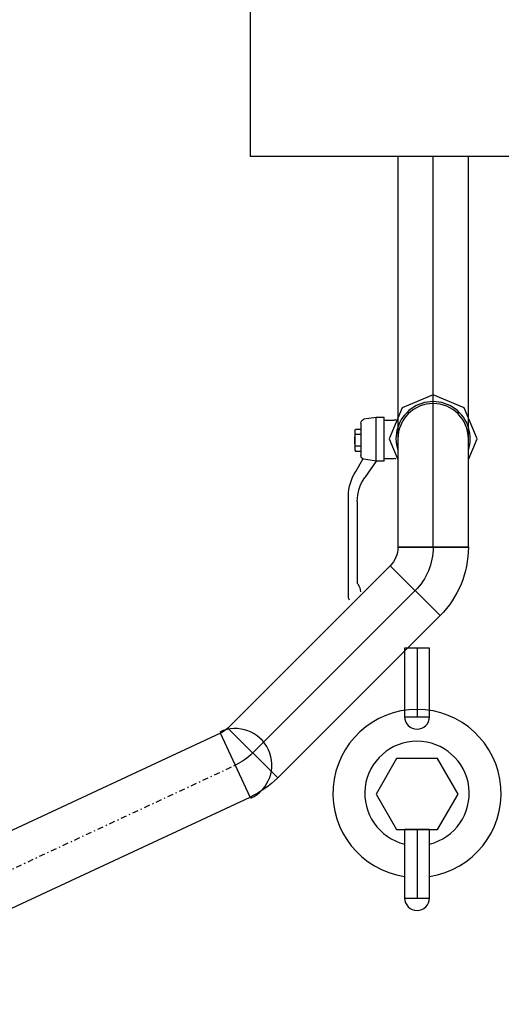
# Model space of a CAD drawing. Extents: x -7228 to 74941, y -112898 to 85621.
# Tile 615 of 635: x 53295 to 53337, y 83898 to 83983. Entities that reach past the tile are written whole.
import ezdxf
from ezdxf.enums import TextEntityAlignment as Align

# ---------------------------------------------------------------- set-up
doc = ezdxf.new("R2010")
doc.units = 0
doc.linetypes.add('DASHDOT', pattern=[1, 0.5, -0.25, 0, -0.25])
doc.layers.add('Ins-co', color=2, linetype='CONTINUOUS')
doc.layers.add('Ins-wod', color=4, linetype='CONTINUOUS')
doc.styles.add('CP_ATTR', font='ROMANS.SHX')

# ---------------------------------------------------------------- blocks, each defined once
blk = doc.blocks.new('_jgsjhjfhhfdf')
at = {"layer": 'Ins-wod'}
for p, q in [((-63.712, -286.125), (-69.742, -286.125)), ((-69.742, -286.125), (-69.742, -319.595)), ((-66.727, -319.595), (-66.727, -286.125)), ((-63.712, -319.595), (-63.712, -286.125)), ((-66.727, -306.549), (-69.382, -307.649)), ((-64.071, -307.649), (-66.727, -306.549)), ((-69.382, -307.649), (-70.482, -310.304)), ((-62.971, -310.304), (-64.071, -307.649)), ((-71.61, -308.478), (-72.644, -308.633)), ((-71.61, -312.22), (-71.61, -308.478)), ((-70.921, -308.478), (-71.61, -308.478)), ((-70.921, -308.716), (-70.921, -308.478)), ((-70.921, -312.22), (-70.921, -308.478)), ((-72.9, -308.973), (-72.9, -311.725)), ((-70.921, -308.716), (-70.065, -308.716)), ((-73.437, -309.593), (-73.357, -309.488)), ((-73.437, -309.593), (-73.437, -311.276)), ((-73.437, -309.803), (-73.357, -309.936)), ((-73.357, -309.488), (-72.9, -309.488)), ((-72.9, -309.936), (-73.357, -309.936)), ((-73.437, -311.066), (-73.357, -310.932)), ((-72.9, -310.932), (-73.357, -310.932)), ((-70.482, -310.304), (-69.742, -312.092)), ((-63.712, -312.092), (-62.971, -310.304)), ((-73.437, -311.276), (-73.357, -311.381)), ((-73.357, -311.381), (-72.9, -311.381)), ((-73.348, -313.113), (-72.753, -312.048)), ((-71.61, -312.22), (-72.644, -312.065)), ((-71.61, -312.22), (-72.576, -313.629)), ((-70.921, -312.22), (-71.61, -312.22)), ((-70.921, -311.981), (-70.065, -311.981)), ((-73.967, -323.842), (-73.967, -315.219)), ((-73.22, -315.668), (-73.22, -322.635)), ((-69.742, -319.595), (-63.712, -319.595)), ((-63.712, -319.595), (-69.742, -319.595)), ((-69.742, -319.595), (-69.742, -319.595)), ((-66.727, -319.595), (-66.727, -319.595)), ((-63.712, -319.595), (-63.712, -319.595)), ((-70.396, -321.175), (-84.294, -335.073)), ((-66.132, -325.439), (-70.396, -321.175)), ((-70.396, -321.175), (-70.396, -321.175)), ((-66.132, -325.439), (-70.396, -321.175)), ((-68.264, -323.307), (-82.162, -337.205)), ((-68.264, -323.307), (-68.264, -323.307)), ((-80.03, -339.337), (-66.132, -325.439)), ((-66.132, -325.439), (-66.132, -325.439)), ((-69.171, -328.248), (-69.171, -334.109)), ((-67.041, -328.248), (-69.171, -328.248)), ((-68.106, -328.248), (-68.106, -334.109)), ((-67.041, -334.109), (-67.041, -328.248)), ((-69.171, -334.109), (-67.041, -334.109)), ((-84.93, -335.519), (-261.184, -417.707)), ((-82.382, -340.984), (-84.93, -335.519)), ((-82.382, -340.984), (-84.93, -335.519)), ((-84.93, -335.519), (-84.93, -335.519)), ((-84.294, -335.073), (-80.03, -339.337)), ((-80.03, -339.337), (-84.294, -335.073)), ((-84.294, -335.073), (-84.294, -335.073)), ((-82.162, -337.205), (-82.162, -337.205)), ((-69.859, -337.693), (-71.613, -340.731)), ((-66.352, -337.693), (-69.859, -337.693)), ((-64.598, -340.731), (-66.352, -337.693)), ((-83.656, -338.251), (-83.656, -338.251)), ((-80.03, -339.337), (-80.03, -339.337)), ((-258.636, -423.172), (-82.382, -340.984)), ((-82.382, -340.984), (-82.382, -340.984)), ((-71.613, -340.731), (-69.859, -343.769)), ((-66.352, -343.769), (-64.598, -340.731)), ((-69.859, -343.769), (-66.352, -343.769)), ((-69.171, -343.769), (-69.171, -349.63)), ((-67.041, -343.769), (-69.171, -343.769)), ((-68.106, -343.769), (-68.106, -349.63)), ((-67.041, -349.63), (-67.041, -343.769)), ((-69.171, -349.63), (-67.041, -349.63))]:
    blk.add_line(p, q, dxfattribs=at)
at = {"layer": 'Ins-wod', "linetype": 'DASHDOT'}
blk.add_line((-259.91, -420.439), (-83.656, -338.251), dxfattribs=at)
at = {"layer": 'Ins-wod'}
blk.add_lwpolyline([(-82.36, -264.026), (-18.115, -264.026), (-18.115, -286.125), (-82.36, -286.125)], close=True, dxfattribs=at)
for centre, radius, start, end in [((-66.727, -310.304), 3.178, 341.55215, 198.44785), ((-66.727, -310.304), 3.015, 0, 180), ((-68.106, -340.673), 7.194, 278.51287, 261.48713), ((-68.106, -334.109), 1.065, 180, 0), ((-83.656, -338.251), 3.129, 294.99985, 114.99985), ((-68.106, -340.673), 4.468, 283.78842, 256.21158), ((-68.106, -349.63), 1.065, 180, 0)]:
    blk.add_arc(centre, radius, start, end, dxfattribs=at)
at = {"layer": 'Ins-wod', "extrusion": (0, 0, -1)}
for centre, major_axis, ratio, start_param, end_param in [((-72.607, -308.973), (0, 0.343), 0.855244, 4.712389, 6.15566), ((-70.065, -308.545), (0.303, 0), 0.565161, 1.054172, 1.570796), ((-72.254, -310.436), (0, 1.383), 0.855244, -1.569271, -1.200847), ((-72.254, -310.432), (0, 1.383), 0.855244, 4.34244, 4.710863), ((-72.607, -311.725), (0, 0.343), 0.855244, 3.269117, 4.712389), ((-70.065, -312.152), (-0.303, 0), 0.565161, 1.570796, 2.087421), ((-71.037, -315.219), (0, 3.427), 0.855244, -1.570796, -0.908889), ((-70.289, -315.668), (0, 3.26), 0.898887, 4.712389, 5.387854), ((-70.289, -315.668), (0, 3.26), 0.898887, 4.712389, 5.387854), ((-71.977, -319.595), (-1.58, 1.58), 1, 2.356194, 3.141593), ((-71.977, -319.595), (3.712, 3.712), 1, 0.785398, 1.570796), ((-71.977, -319.595), (5.844, 5.844), 1, 0.785398, 1.570796), ((-72.927, -322.635), (0.293, 0), 0.809032, 2.571251, 3.141593), ((-74.407, -323.403), (-1.465, 0), 0.809032, 2.571251, 3.141593), ((-73.235, -323.842), (0.733, 0), 0.809032, 2.631809, 3.141593), ((-85.875, -333.493), (-1.58, 1.58), 1, 3.141593, 3.490661), ((-85.875, -333.493), (3.712, 3.712), 1, 1.570796, 1.919865), ((-85.875, -333.493), (5.844, 5.844), 1, 1.570796, 1.919865)]:
    blk.add_ellipse(centre, major_axis=major_axis, ratio=ratio, start_param=start_param, end_param=end_param, dxfattribs=at)
at = {"layer": 'Ins-wod', "style": 'CP_ATTR', "flags": 9}
for tag, p, height, rotation, width in [('PRODUCT-TYPE', (-15.448, -4.462), 0.000337, 180, 48.619691), ('PRODUCER', (-15.448, -4.462), 0.000337, 180, 48.619691), ('ARTICLE', (-15.448, -4.462), 0.000337, 180, 48.619691), ('OTHER', (-15.448, -4.462), 0.000337, 180, 48.619691), ('FLOW', (-15.448, -4.462), 0.000337, 180, 48.619691), ('NAME', (-15.448, -4.462), 0.000337, 180, 48.619691), ('OTHER', (-6.195, -13.707), 0.000337, 270, 1.595002), ('FLOW', (-6.195, -13.707), 0.000337, 270, 1.595002), ('ARTICLE', (-6.195, -13.707), 0.000337, 270, 1.595002), ('PRODUCT-TYPE', (-6.195, -13.707), 0.000337, 270, 1.595002), ('PRODUCER', (-6.195, -13.707), 0.000337, 270, 1.595002), ('NAME', (-6.195, -13.707), 0.000337, 270, 1.595002), ('PRODUCT-TYPE', (-6.195, -110.174), 0.000337, 90, 24.508066), ('PRODUCER', (-6.195, -110.174), 0.000337, 90, 24.508066), ('ARTICLE', (-6.195, -110.174), 0.000337, 90, 24.508066), ('OTHER', (-6.195, -110.174), 0.000337, 90, 24.508066), ('FLOW', (-6.195, -110.174), 0.000337, 90, 24.508066), ('NAME', (-6.195, -110.174), 0.000337, 90, 24.508066), ('OTHER', (-30.827, -162.987), 0.000761, 270, 7.892014), ('FLOW', (-30.827, -162.987), 0.000761, 270, 7.892014), ('ARTICLE', (-30.827, -162.987), 0.000761, 270, 7.892014), ('PRODUCT-TYPE', (-30.827, -162.987), 0.000761, 270, 7.892014), ('PRODUCER', (-30.827, -162.987), 0.000761, 270, 7.892014), ('NAME', (-30.827, -162.987), 0.000761, 270, 7.892014), ('PRODUCT-TYPE', (-68.461, -170.623), 0.000761, 90, 0.969593), ('PRODUCER', (-68.461, -170.623), 0.000761, 90, 0.969593), ('ARTICLE', (-68.461, -170.623), 0.000761, 90, 0.969593), ('OTHER', (-68.461, -170.623), 0.000761, 90, 0.969593), ('FLOW', (-68.461, -170.623), 0.000761, 90, 0.969593), ('NAME', (-68.461, -170.623), 0.000761, 90, 0.969593), ('PRODUCT-TYPE', (-68.461, -210.38), 0.000761, 90, 0.969593), ('PRODUCER', (-68.461, -210.38), 0.000761, 90, 0.969593), ('OTHER', (-68.461, -210.38), 0.000761, 90, 0.969593), ('ARTICLE', (-68.461, -210.38), 0.000761, 90, 0.969593), ('FLOW', (-68.461, -210.38), 0.000761, 90, 0.969593), ('NAME', (-68.461, -210.38), 0.000761, 90, 0.969593), ('PRODUCT-TYPE', (-34.846, -236.789), 0.000761, 90, 0.623389), ('PRODUCER', (-34.846, -236.789), 0.000761, 90, 0.623389), ('ARTICLE', (-34.846, -236.789), 0.000761, 90, 0.623389), ('OTHER', (-34.846, -236.789), 0.000761, 90, 0.623389), ('FLOW', (-34.846, -236.789), 0.000761, 90, 0.623389), ('NAME', (-34.846, -236.789), 0.000761, 90, 0.623389), ('OTHER', (-68.461, -241.026), 0.0001, 90, 1), ('FLOW', (-68.461, -241.026), 0.0001, 90, 1), ('ARTICLE', (-68.461, -241.026), 0.0001, 90, 1), ('PRODUCT-TYPE', (-68.461, -241.026), 0.0001, 90, 1), ('PRODUCER', (-68.461, -241.026), 0.0001, 90, 1), ('NAME', (-68.461, -241.026), 0.0001, 90, 1), ('PRODUCT-TYPE', (-68.461, -251.026), 0.000761, 90, 1.31406), ('PRODUCER', (-68.461, -251.026), 0.000761, 90, 1.31406), ('OTHER', (-68.461, -251.026), 0.000761, 90, 1.31406), ('ARTICLE', (-68.461, -251.026), 0.000761, 90, 1.31406), ('FLOW', (-68.461, -251.026), 0.000761, 90, 1.31406), ('NAME', (-68.461, -251.026), 0.000761, 90, 1.31406), ('OTHER', (-68.461, -251.026), 0.000761, 270, 1.708279), ('FLOW', (-68.461, -251.026), 0.000761, 270, 1.708279), ('ARTICLE', (-68.461, -251.026), 0.000761, 270, 1.708279), ('PRODUCT-TYPE', (-68.461, -251.026), 0.000761, 270, 1.708279), ('PRODUCER', (-68.461, -251.026), 0.000761, 270, 1.708279), ('NAME', (-68.461, -251.026), 0.000761, 270, 1.708279), ('PRODUCT-TYPE', (-280.439, -283.668), 0.000603, 180, 18.176861), ('PRODUCER', (-280.439, -283.668), 0.000603, 180, 18.176861), ('ARTICLE', (-280.439, -283.668), 0.000603, 180, 18.176861), ('OTHER', (-280.439, -283.668), 0.000603, 180, 18.176861), ('FLOW', (-280.439, -283.668), 0.000603, 180, 18.176861), ('NAME', (-280.439, -283.668), 0.000603, 180, 18.176861), ('PRODUCT-TYPE', (-66.727, -319.595), 0.000603, 90, 5.550504), ('PRODUCER', (-66.727, -319.595), 0.000603, 90, 5.550504), ('ARTICLE', (-66.727, -319.595), 0.000603, 90, 5.550504), ('OTHER', (-66.727, -319.595), 0.000603, 90, 5.550504), ('FLOW', (-66.727, -319.595), 0.000603, 90, 5.550504), ('NAME', (-66.727, -319.595), 0.000603, 90, 5.550504), ('PRODUCT-TYPE', (-10.994, -321.625), 0.0001, 90, 1), ('OTHER', (-10.994, -321.625), 0.0001, 90, 1), ('FLOW', (-10.994, -321.625), 0.0001, 90, 1), ('ARTICLE', (-10.994, -321.625), 0.0001, 90, 1), ('PRODUCER', (-10.994, -321.625), 0.0001, 90, 1), ('NAME', (-10.994, -321.625), 0.0001, 90, 1), ('PRODUCT-TYPE', (-68.264, -323.307), 0.000603, 225, 3.259505), ('PRODUCER', (-68.264, -323.307), 0.000603, 225, 3.259505), ('ARTICLE', (-68.264, -323.307), 0.000603, 225, 3.259505), ('OTHER', (-68.264, -323.307), 0.000603, 225, 3.259505), ('FLOW', (-68.264, -323.307), 0.000603, 225, 3.259505), ('NAME', (-68.264, -323.307), 0.000603, 225, 3.259505), ('PRODUCT-TYPE', (-10.994, -324.584), 0.000603, 90, 0.490663), ('PRODUCER', (-10.994, -324.584), 0.000603, 90, 0.490663), ('OTHER', (-10.994, -324.584), 0.000603, 90, 0.490663), ('FLOW', (-10.994, -324.584), 0.000603, 90, 0.490663), ('ARTICLE', (-10.994, -324.584), 0.000603, 90, 0.490663), ('NAME', (-10.994, -324.584), 0.000603, 90, 0.490663), ('OTHER', (-68.106, -328.248), 0.000213, 270, 2.751934), ('FLOW', (-68.106, -328.248), 0.000213, 270, 2.751934), ('ARTICLE', (-68.106, -328.248), 0.000213, 270, 2.751934), ('PRODUCT-TYPE', (-68.106, -328.248), 0.000213, 270, 2.751934), ('PRODUCER', (-68.106, -328.248), 0.000213, 270, 2.751934), ('NAME', (-68.106, -328.248), 0.000213, 270, 2.751934), ('OTHER', (-10.994, -334.584), 0.000603, 270, 2.727353), ('FLOW', (-10.994, -334.584), 0.000603, 270, 2.727353), ('ARTICLE', (-10.994, -334.584), 0.000603, 270, 2.727353), ('PRODUCT-TYPE', (-10.994, -334.584), 0.000603, 270, 2.727353), ('PRODUCER', (-10.994, -334.584), 0.000603, 270, 2.727353), ('NAME', (-10.994, -334.584), 0.000603, 270, 2.727353), ('OTHER', (-68.106, -343.769), 0.000213, 270, 2.751934), ('FLOW', (-68.106, -343.769), 0.000213, 270, 2.751934), ('ARTICLE', (-68.106, -343.769), 0.000213, 270, 2.751934), ('PRODUCT-TYPE', (-68.106, -343.769), 0.000213, 270, 2.751934), ('PRODUCER', (-68.106, -343.769), 0.000213, 270, 2.751934), ('NAME', (-68.106, -343.769), 0.000213, 270, 2.751934), ('OTHER', (-10.994, -406.792), 0.0001, 270, 1), ('FLOW', (-10.994, -406.792), 0.0001, 270, 1), ('ARTICLE', (-10.994, -406.792), 0.0001, 270, 1), ('PRODUCT-TYPE', (-10.994, -406.792), 0.0001, 270, 1), ('PRODUCER', (-10.994, -406.792), 0.0001, 270, 1), ('NAME', (-10.994, -406.792), 0.0001, 270, 1), ('PRODUCT-TYPE', (-10.994, -428.147), 0.000603, 90, 17.159626), ('PRODUCT-TYPE', (-10.994, -428.147), 0.000603, 90, 15.082723), ('PRODUCER', (-10.994, -428.147), 0.000603, 90, 17.159626), ('PRODUCER', (-10.994, -428.147), 0.000603, 90, 15.082723), ('ARTICLE', (-10.994, -428.147), 0.000603, 90, 17.159626), ('ARTICLE', (-10.994, -428.147), 0.000603, 90, 15.082723), ('OTHER', (-10.994, -428.147), 0.000603, 90, 17.159626), ('OTHER', (-10.994, -428.147), 0.000603, 90, 15.082723), ('FLOW', (-10.994, -428.147), 0.000603, 90, 17.159626), ('NAME', (-10.994, -428.147), 0.000603, 90, 17.159626), ('NAME', (-10.994, -428.147), 0.000603, 90, 15.082723), ('FLOW', (-10.994, -428.147), 0.000603, 90, 15.082723), ('PRODUCT-TYPE', (-216.102, -610.33), 0.000603, 90, 18.979779), ('PRODUCER', (-216.102, -610.33), 0.000603, 90, 18.979779), ('ARTICLE', (-216.102, -610.33), 0.000603, 90, 18.979779), ('OTHER', (-216.102, -610.33), 0.000603, 90, 18.979779), ('NAME', (-216.102, -610.33), 0.000603, 90, 18.979779), ('FLOW', (-216.102, -610.33), 0.000603, 90, 18.979779), ('PRODUCT-TYPE', (-225.347, -619.575), 0.000603, 180, 25.057534), ('PRODUCER', (-225.347, -619.575), 0.000603, 180, 25.057534), ('ARTICLE', (-225.347, -619.575), 0.000603, 180, 25.057534), ('OTHER', (-225.347, -619.575), 0.000603, 180, 25.057534), ('FLOW', (-225.347, -619.575), 0.000603, 180, 25.057534), ('NAME', (-225.347, -619.575), 0.000603, 180, 25.057534)]:
    blk.add_attdef(tag, p, '', height=height, rotation=rotation, dxfattribs=dict(at, width=width))
at = {"layer": 'Ins-wod', "style": 'CP_ATTR', "text_generation_flag": 4, "width": 1, "flags": 9}
for tag in ['OTHER', 'FLOW', 'ARTICLE', 'PRODUCT-TYPE', 'PRODUCER', 'NAME']:
    blk.add_attdef(tag, (-15.44, -4.462), '', height=0.0001, dxfattribs=at)
at = {"layer": 'Ins-wod', "style": 'CP_ATTR', "text_generation_flag": 4, "flags": 9}
for tag, p, height, rotation, width in [('OTHER', (-188.541, -13.707), 0.0001, 90, 1), ('ARTICLE', (-188.541, -13.707), 0.0001, 90, 1), ('PRODUCT-TYPE', (-188.541, -13.707), 0.0001, 90, 1), ('PRODUCER', (-188.541, -13.707), 0.0001, 90, 1), ('FLOW', (-188.541, -13.707), 0.0001, 90, 1), ('NAME', (-188.541, -13.707), 0.0001, 90, 1), ('OTHER', (-68.461, -146.866), 0.000761, 270, 0.969593), ('FLOW', (-68.461, -146.866), 0.000761, 270, 0.969593), ('ARTICLE', (-68.461, -146.866), 0.000761, 270, 0.969593), ('PRODUCT-TYPE', (-68.461, -146.866), 0.000761, 270, 0.969593), ('PRODUCER', (-68.461, -146.866), 0.000761, 270, 0.969593), ('NAME', (-68.461, -146.866), 0.000761, 270, 0.969593), ('ARTICLE', (-68.461, -146.866), 0.0001, 90, 1), ('PRODUCT-TYPE', (-68.461, -146.866), 0.0001, 90, 1), ('PRODUCER', (-68.461, -146.866), 0.0001, 90, 1), ('OTHER', (-68.461, -146.866), 0.0001, 90, 1), ('FLOW', (-68.461, -146.866), 0.0001, 90, 1), ('NAME', (-68.461, -146.866), 0.0001, 90, 1), ('OTHER', (-30.827, -162.987), 0.0001, 90, 1), ('FLOW', (-30.827, -162.987), 0.0001, 90, 1), ('ARTICLE', (-30.827, -162.987), 0.0001, 90, 1), ('PRODUCT-TYPE', (-30.827, -162.987), 0.0001, 90, 1), ('PRODUCER', (-30.827, -162.987), 0.0001, 90, 1), ('NAME', (-30.827, -162.987), 0.0001, 90, 1), ('OTHER', (-68.461, -186.623), 0.000761, 270, 0.969593), ('FLOW', (-68.461, -186.623), 0.000761, 270, 0.969593), ('ARTICLE', (-68.461, -186.623), 0.000761, 270, 0.969593), ('PRODUCT-TYPE', (-68.461, -186.623), 0.000761, 270, 0.969593), ('PRODUCER', (-68.461, -186.623), 0.000761, 270, 0.969593), ('NAME', (-68.461, -186.623), 0.000761, 270, 0.969593), ('OTHER', (-68.461, -210.38), 0.0001, 270, 1), ('FLOW', (-68.461, -210.38), 0.0001, 270, 1), ('ARTICLE', (-68.461, -210.38), 0.0001, 270, 1), ('PRODUCT-TYPE', (-68.461, -210.38), 0.0001, 270, 1), ('PRODUCER', (-68.461, -210.38), 0.0001, 270, 1), ('NAME', (-68.461, -210.38), 0.0001, 270, 1), ('OTHER', (-34.846, -232.045), 0.0001, 90, 1), ('ARTICLE', (-34.846, -232.045), 0.0001, 90, 1), ('PRODUCT-TYPE', (-34.846, -232.045), 0.0001, 90, 1), ('PRODUCER', (-34.846, -232.045), 0.0001, 90, 1), ('FLOW', (-34.846, -232.045), 0.0001, 90, 1), ('NAME', (-34.846, -232.045), 0.0001, 90, 1), ('OTHER', (-390.045, -283.668), 0.0001, 180, 1), ('ARTICLE', (-390.045, -283.668), 0.0001, 180, 1), ('PRODUCT-TYPE', (-390.045, -283.668), 0.0001, 180, 1), ('PRODUCER', (-390.045, -283.668), 0.0001, 180, 1), ('FLOW', (-390.045, -283.668), 0.0001, 180, 1), ('NAME', (-390.045, -283.668), 0.0001, 180, 1), ('OTHER', (-66.727, -319.595), 0.0001, 270, 1), ('FLOW', (-66.727, -319.595), 0.0001, 270, 1), ('ARTICLE', (-66.727, -319.595), 0.0001, 270, 1), ('PRODUCT-TYPE', (-66.727, -319.595), 0.0001, 270, 1), ('PRODUCER', (-66.727, -319.595), 0.0001, 270, 1), ('NAME', (-66.727, -319.595), 0.0001, 270, 1), ('OTHER', (-82.162, -337.205), 0.0001, 225, 1), ('FLOW', (-82.162, -337.205), 0.0001, 225, 1), ('ARTICLE', (-82.162, -337.205), 0.0001, 225, 1), ('PRODUCT-TYPE', (-82.162, -337.205), 0.0001, 225, 1), ('PRODUCER', (-82.162, -337.205), 0.0001, 225, 1), ('NAME', (-82.162, -337.205), 0.0001, 225, 1), ('PRODUCT-TYPE', (-10.994, -373.792), 0.0001, 90, 1), ('OTHER', (-10.994, -373.792), 0.0001, 90, 1), ('FLOW', (-10.994, -373.792), 0.0001, 90, 1), ('ARTICLE', (-10.994, -373.792), 0.0001, 90, 1), ('PRODUCER', (-10.994, -373.792), 0.0001, 90, 1), ('NAME', (-10.994, -373.792), 0.0001, 90, 1), ('NAME', (-272.911, -422.539), 0.0001, 310, 1), ('PRODUCER', (-272.911, -422.539), 0.0001, 310, 1), ('PRODUCT-TYPE', (-272.911, -422.539), 0.0001, 310, 1), ('ARTICLE', (-272.911, -422.539), 0.0001, 310, 1), ('FLOW', (-272.911, -422.539), 0.0001, 310, 1), ('OTHER', (-272.911, -422.539), 0.0001, 310, 1), ('PRODUCT-TYPE', (-376.444, -619.575), 0.0001, 180, 1), ('OTHER', (-376.444, -619.575), 0.0001, 180, 1), ('FLOW', (-376.444, -619.575), 0.0001, 180, 1), ('ARTICLE', (-376.444, -619.575), 0.0001, 180, 1), ('PRODUCER', (-376.444, -619.575), 0.0001, 180, 1), ('NAME', (-376.444, -619.575), 0.0001, 180, 1)]:
    blk.add_attdef(tag, p, '', height=height, rotation=rotation, dxfattribs=dict(at, width=width))
at = {"layer": 'Ins-wod', "style": 'CP_ATTR', "width": 1, "flags": 9}
for tag in ['OTHER', 'WEIGHT', 'VOLTAGE', 'POWER', 'FLOW', 'TEMPERATURE', 'PN', 'DN', 'CHARACTER', 'ORDER-NO', 'PRODUCT-TYPE', 'ARTICLE', 'PRODUCER', 'NUMBER', 'GROUP', 'NAME']:
    blk.add_attdef(tag, text='', height=0.00005, rotation=270, dxfattribs=at).set_placement((-6.198, -18.991), align=Align.MIDDLE_LEFT)
at = {"layer": 'Ins-wod', "style": 'CP_ATTR', "flags": 9}
for tag, p, height, width in [('ARTICLE', (-55.046, -133.451), 0.000761, 4.892514), ('OTHER', (-55.046, -133.451), 0.000761, 4.892514), ('NAME', (-55.046, -133.451), 0.000761, 4.892514), ('PRODUCER', (-55.046, -133.451), 0.000761, 4.892514), ('PRODUCT-TYPE', (-55.046, -133.451), 0.000761, 4.892514), ('FLOW', (-55.046, -133.451), 0.000761, 4.892514), ('OTHER', (-25.577, -157.737), 0.000761, 0.854973), ('FLOW', (-25.577, -157.737), 0.000761, 0.854973), ('ARTICLE', (-25.577, -157.737), 0.000761, 0.854973), ('PRODUCT-TYPE', (-25.577, -157.737), 0.000761, 0.854973), ('PRODUCER', (-25.577, -157.737), 0.000761, 0.854973), ('NAME', (-25.577, -157.737), 0.000761, 0.854973), ('OTHER', (-225.347, -619.575), 0.0001, 1), ('FLOW', (-225.347, -619.575), 0.0001, 1), ('ARTICLE', (-225.347, -619.575), 0.0001, 1), ('PRODUCT-TYPE', (-225.347, -619.575), 0.0001, 1), ('PRODUCER', (-225.347, -619.575), 0.0001, 1), ('NAME', (-225.347, -619.575), 0.0001, 1)]:
    blk.add_attdef(tag, p, '', height=height, dxfattribs=dict(at, width=width))
at = {"layer": 'Ins-wod', "style": 'CP_ATTR', "text_generation_flag": 4, "width": 1, "flags": 9}
for tag, rotation, p in [('FLOW', 270, (-68.455, -154.153)), ('TEMPERATURE', 270, (-68.454, -154.153)), ('CHARACTER', 270, (-68.455, -154.153)), ('NUMBER', 270, (-68.454, -154.153)), ('NAME', 270, (-68.455, -154.153)), ('OTHER', 270, (-68.455, -154.154)), ('WEIGHT', 270, (-68.455, -154.154)), ('VOLTAGE', 270, (-68.454, -154.154)), ('PN', 270, (-68.455, -154.154)), ('ARTICLE', 270, (-68.455, -154.154)), ('PRODUCER', 270, (-68.455, -154.154)), ('GROUP', 270, (-68.454, -154.154)), ('ORDER-NO', 270, (-68.454, -154.153)), ('PRODUCT-TYPE', 270, (-68.454, -154.153)), ('POWER', 270, (-68.454, -154.154)), ('DN', 270, (-68.454, -154.154)), ('OTHER', 270, (-68.455, -193.911)), ('WEIGHT', 270, (-68.455, -193.911)), ('VOLTAGE', 270, (-68.454, -193.911)), ('FLOW', 270, (-68.455, -193.911)), ('TEMPERATURE', 270, (-68.454, -193.911)), ('PN', 270, (-68.455, -193.911)), ('CHARACTER', 270, (-68.455, -193.911)), ('ARTICLE', 270, (-68.455, -193.911)), ('PRODUCER', 270, (-68.455, -193.911)), ('NUMBER', 270, (-68.454, -193.911)), ('GROUP', 270, (-68.454, -193.911)), ('NAME', 270, (-68.455, -193.911)), ('POWER', 270, (-68.454, -193.911)), ('DN', 270, (-68.454, -193.911)), ('ORDER-NO', 270, (-68.454, -193.911)), ('PRODUCT-TYPE', 270, (-68.454, -193.911)), ('OTHER', 180, (-292.519, -283.673)), ('WEIGHT', 180, (-292.52, -283.673)), ('VOLTAGE', 180, (-292.52, -283.673)), ('POWER', 180, (-292.52, -283.673)), ('TEMPERATURE', 180, (-292.519, -283.673)), ('DN', 180, (-292.52, -283.673)), ('CHARACTER', 180, (-292.519, -283.673)), ('ORDER-NO', 180, (-292.519, -283.673)), ('PRODUCT-TYPE', 180, (-292.519, -283.673)), ('ARTICLE', 180, (-292.52, -283.673)), ('PRODUCER', 180, (-292.519, -283.673)), ('GROUP', 180, (-292.52, -283.673)), ('FLOW', 180, (-292.519, -283.673)), ('PN', 180, (-292.519, -283.673)), ('NUMBER', 180, (-292.519, -283.673)), ('NAME', 180, (-292.519, -283.673)), ('OTHER', 270, (-10.988, -324.493)), ('WEIGHT', 270, (-10.988, -324.493)), ('VOLTAGE', 270, (-10.988, -324.493)), ('POWER', 270, (-10.988, -324.493)), ('FLOW', 270, (-10.988, -324.493)), ('TEMPERATURE', 270, (-10.988, -324.493)), ('PN', 270, (-10.988, -324.493)), ('CHARACTER', 270, (-10.988, -324.493)), ('ORDER-NO', 270, (-10.988, -324.493)), ('PRODUCT-TYPE', 270, (-10.988, -324.493)), ('ARTICLE', 270, (-10.988, -324.493)), ('PRODUCER', 270, (-10.988, -324.493)), ('NUMBER', 270, (-10.988, -324.493)), ('GROUP', 270, (-10.988, -324.493)), ('NAME', 270, (-10.988, -324.493)), ('DN', 270, (-10.988, -324.494)), ('OTHER', 270, (-10.99, -373.701)), ('WEIGHT', 270, (-10.99, -373.701)), ('VOLTAGE', 270, (-10.99, -373.701)), ('FLOW', 270, (-10.99, -373.701)), ('TEMPERATURE', 270, (-10.99, -373.701)), ('PN', 270, (-10.99, -373.701)), ('CHARACTER', 270, (-10.99, -373.701)), ('ORDER-NO', 270, (-10.99, -373.701)), ('PRODUCT-TYPE', 270, (-10.99, -373.701)), ('ARTICLE', 270, (-10.99, -373.701)), ('PRODUCER', 270, (-10.99, -373.701)), ('NUMBER', 270, (-10.99, -373.701)), ('NAME', 270, (-10.99, -373.701)), ('POWER', 270, (-10.99, -373.702)), ('DN', 270, (-10.99, -373.702)), ('GROUP', 270, (-10.99, -373.702))]:
    blk.add_attdef(tag, text='', height=0.00005, rotation=rotation, dxfattribs=at).set_placement(p, align=Align.MIDDLE_LEFT)
at = {"layer": 'Ins-wod', "style": 'CP_ATTR', "flags": 9}
for tag, rotation, p in [('OTHER', 90, (-68.455, -163.336)), ('WEIGHT', 90, (-68.455, -163.335)), ('VOLTAGE', 90, (-68.454, -163.335)), ('TEMPERATURE', 90, (-68.454, -163.336)), ('CHARACTER', 90, (-68.455, -163.336)), ('ARTICLE', 90, (-68.455, -163.335)), ('PRODUCER', 90, (-68.455, -163.336)), ('GROUP', 90, (-68.454, -163.335)), ('FLOW', 90, (-68.455, -163.336)), ('PN', 90, (-68.455, -163.336)), ('NUMBER', 90, (-68.454, -163.336)), ('NAME', 90, (-68.455, -163.336)), ('POWER', 90, (-68.454, -163.335)), ('DN', 90, (-68.454, -163.335)), ('ORDER-NO', 90, (-68.454, -163.336)), ('PRODUCT-TYPE', 90, (-68.454, -163.336)), ('WEIGHT', 90, (-68.455, -203.093)), ('VOLTAGE', 90, (-68.454, -203.093)), ('ARTICLE', 90, (-68.455, -203.093)), ('PRODUCER', 90, (-68.455, -203.093)), ('GROUP', 90, (-68.454, -203.093)), ('OTHER', 90, (-68.455, -203.093)), ('FLOW', 90, (-68.455, -203.093)), ('TEMPERATURE', 90, (-68.454, -203.093)), ('PN', 90, (-68.455, -203.093)), ('CHARACTER', 90, (-68.455, -203.093)), ('NUMBER', 90, (-68.454, -203.093)), ('NAME', 90, (-68.455, -203.093)), ('POWER', 90, (-68.454, -203.093)), ('DN', 90, (-68.454, -203.092)), ('ORDER-NO', 90, (-68.454, -203.093)), ('PRODUCT-TYPE', 90, (-68.454, -203.093)), ('OTHER', 90, (-10.989, -358.821)), ('WEIGHT', 90, (-10.989, -358.821)), ('VOLTAGE', 90, (-10.989, -358.821)), ('POWER', 90, (-10.989, -358.821)), ('FLOW', 90, (-10.989, -358.821)), ('TEMPERATURE', 90, (-10.989, -358.821)), ('PN', 90, (-10.989, -358.821)), ('DN', 90, (-10.989, -358.821)), ('CHARACTER', 90, (-10.989, -358.821)), ('ORDER-NO', 90, (-10.989, -358.821)), ('PRODUCT-TYPE', 90, (-10.989, -358.821)), ('ARTICLE', 90, (-10.989, -358.821)), ('PRODUCER', 90, (-10.989, -358.821)), ('NUMBER', 90, (-10.989, -358.821)), ('GROUP', 90, (-10.989, -358.821)), ('NAME', 90, (-10.989, -358.821)), ('OTHER', 90, (-10.99, -406.883)), ('WEIGHT', 90, (-10.99, -406.883)), ('VOLTAGE', 90, (-10.99, -406.883)), ('POWER', 90, (-10.99, -406.883)), ('FLOW', 90, (-10.99, -406.884)), ('TEMPERATURE', 90, (-10.99, -406.884)), ('PN', 90, (-10.99, -406.883)), ('DN', 90, (-10.99, -406.883)), ('CHARACTER', 90, (-10.99, -406.884)), ('ORDER-NO', 90, (-10.99, -406.884)), ('PRODUCT-TYPE', 90, (-10.99, -406.884)), ('ARTICLE', 90, (-10.99, -406.883)), ('PRODUCER', 90, (-10.99, -406.883)), ('NUMBER', 90, (-10.99, -406.884)), ('GROUP', 90, (-10.99, -406.883)), ('NAME', 90, (-10.99, -406.884)), ('OTHER', 39.77849, (-27.699, -444.522)), ('WEIGHT', 39.77849, (-27.699, -444.521)), ('VOLTAGE', 39.77849, (-27.699, -444.521)), ('POWER', 39.77849, (-27.699, -444.521)), ('TEMPERATURE', 39.77849, (-27.699, -444.522)), ('PN', 39.77849, (-27.699, -444.522)), ('DN', 39.77849, (-27.699, -444.521)), ('CHARACTER', 39.77849, (-27.699, -444.522)), ('ORDER-NO', 39.77849, (-27.699, -444.522)), ('PRODUCT-TYPE', 39.77849, (-27.699, -444.522)), ('ARTICLE', 39.77849, (-27.699, -444.521)), ('PRODUCER', 39.77849, (-27.699, -444.521)), ('GROUP', 39.77849, (-27.699, -444.521)), ('FLOW', 39.77849, (-27.699, -444.522)), ('NUMBER', 39.77849, (-27.699, -444.522)), ('NAME', 39.77849, (-27.699, -444.522)), ('OTHER', 92.87046, (-268.225, -458.633)), ('WEIGHT', 92.87046, (-268.225, -458.632)), ('VOLTAGE', 92.87046, (-268.225, -458.632)), ('POWER', 92.87046, (-268.225, -458.632)), ('TEMPERATURE', 92.87046, (-268.225, -458.633)), ('PN', 92.87046, (-268.225, -458.633)), ('DN', 92.87046, (-268.225, -458.632)), ('CHARACTER', 92.87046, (-268.225, -458.633)), ('ORDER-NO', 92.87046, (-268.225, -458.633)), ('PRODUCT-TYPE', 92.87046, (-268.225, -458.633)), ('ARTICLE', 92.87046, (-268.225, -458.632)), ('PRODUCER', 92.87046, (-268.225, -458.632)), ('NUMBER', 92.87046, (-268.225, -458.633)), ('GROUP', 92.87046, (-268.225, -458.632)), ('FLOW', 92.87046, (-268.225, -458.633)), ('NAME', 92.87046, (-268.225, -458.633)), ('WEIGHT', 39.77849, (-53.753, -466.214)), ('VOLTAGE', 39.77849, (-53.753, -466.214)), ('POWER', 39.77849, (-53.753, -466.214)), ('DN', 39.77849, (-53.753, -466.214)), ('ARTICLE', 39.77849, (-53.753, -466.214)), ('PRODUCER', 39.77849, (-53.753, -466.214)), ('GROUP', 39.77849, (-53.753, -466.214)), ('OTHER', 39.77849, (-53.753, -466.214)), ('FLOW', 39.77849, (-53.753, -466.214)), ('TEMPERATURE', 39.77849, (-53.753, -466.214)), ('PN', 39.77849, (-53.753, -466.214)), ('CHARACTER', 39.77849, (-53.753, -466.214)), ('ORDER-NO', 39.77849, (-53.753, -466.214)), ('PRODUCT-TYPE', 39.77849, (-53.753, -466.214)), ('NUMBER', 39.77849, (-53.753, -466.214)), ('NAME', 39.77849, (-53.753, -466.214)), ('NAME', 90, (-216.097, -517.257)), ('GROUP', 90, (-216.097, -517.257)), ('NUMBER', 90, (-216.097, -517.257)), ('PRODUCER', 90, (-216.097, -517.257)), ('ARTICLE', 90, (-216.097, -517.257)), ('PRODUCT-TYPE', 90, (-216.097, -517.257)), ('ORDER-NO', 90, (-216.097, -517.257)), ('CHARACTER', 90, (-216.097, -517.257)), ('DN', 90, (-216.097, -517.257)), ('PN', 90, (-216.097, -517.257)), ('TEMPERATURE', 90, (-216.097, -517.257)), ('FLOW', 90, (-216.097, -517.257)), ('POWER', 90, (-216.097, -517.257)), ('VOLTAGE', 90, (-216.097, -517.257)), ('WEIGHT', 90, (-216.097, -517.257)), ('OTHER', 90, (-216.097, -517.257)), ('GROUP', 90, (-216.096, -532.316)), ('PRODUCER', 90, (-216.096, -532.316)), ('ARTICLE', 90, (-216.096, -532.316)), ('PRODUCT-TYPE', 90, (-216.096, -532.316)), ('DN', 90, (-216.096, -532.315)), ('POWER', 90, (-216.096, -532.316)), ('VOLTAGE', 90, (-216.096, -532.316)), ('WEIGHT', 90, (-216.096, -532.316)), ('NAME', 90, (-216.096, -532.316)), ('NUMBER', 90, (-216.096, -532.316)), ('ORDER-NO', 90, (-216.096, -532.316)), ('CHARACTER', 90, (-216.096, -532.316)), ('PN', 90, (-216.096, -532.316)), ('TEMPERATURE', 90, (-216.096, -532.316)), ('FLOW', 90, (-216.096, -532.316)), ('OTHER', 90, (-216.096, -532.316)), ('OTHER', 65.34271, (-236.504, -547.705)), ('WEIGHT', 65.34271, (-236.504, -547.705)), ('VOLTAGE', 65.34271, (-236.504, -547.705)), ('POWER', 65.34271, (-236.504, -547.705)), ('FLOW', 65.34271, (-236.504, -547.705)), ('TEMPERATURE', 65.34271, (-236.504, -547.705)), ('PN', 65.34271, (-236.504, -547.705)), ('DN', 65.34271, (-236.504, -547.705)), ('CHARACTER', 65.34271, (-236.504, -547.705)), ('ORDER-NO', 65.34271, (-236.504, -547.705)), ('PRODUCT-TYPE', 65.34271, (-236.504, -547.705)), ('ARTICLE', 65.34271, (-236.504, -547.705)), ('PRODUCER', 65.34271, (-236.504, -547.705)), ('NUMBER', 65.34271, (-236.504, -547.705)), ('GROUP', 65.34271, (-236.504, -547.705)), ('NAME', 65.34271, (-236.504, -547.705))]:
    blk.add_attdef(tag, text='', height=0.00005, rotation=rotation, dxfattribs=at).set_placement(p, align=Align.MIDDLE_LEFT)
at = {"layer": 'Ins-wod', "linetype": 'ByBlock', "style": 'CP_ATTR', "flags": 9}
for tag, p, height, width in [('PRODUCT-TYPE', (-34.846, -264.026), 0.000761, 3.579097), ('PRODUCER', (-34.846, -264.026), 0.000761, 3.579097), ('ARTICLE', (-34.846, -264.026), 0.000761, 3.579097), ('OTHER', (-34.846, -264.026), 0.000761, 3.579097), ('FLOW', (-34.846, -264.026), 0.000761, 3.579097), ('NAME', (-34.846, -264.026), 0.000761, 3.579097), ('PRODUCT-TYPE', (-399.29, -274.423), 0.000603, 41.632556), ('PRODUCER', (-399.29, -274.423), 0.000603, 41.632556), ('ARTICLE', (-399.29, -274.423), 0.000603, 41.632556), ('OTHER', (-399.29, -274.423), 0.000603, 41.632556), ('FLOW', (-399.29, -274.423), 0.000603, 41.632556), ('NAME', (-399.29, -274.423), 0.000603, 41.632556)]:
    blk.add_attdef(tag, p, '', height=height, rotation=90, dxfattribs=dict(at, width=width))
at = {"layer": 'Ins-wod', "style": 'CP_ATTR', "flags": 9}
for tag, p, height, rotation, oblique, width in [('OTHER', (-271.047, -292.274), 0.0001, 95, 360, 1), ('FLOW', (-271.047, -292.274), 0.0001, 95, 360, 1), ('ARTICLE', (-271.047, -292.274), 0.0001, 95, 360, 1), ('PRODUCT-TYPE', (-271.047, -292.274), 0.0001, 95, 360, 1), ('PRODUCER', (-271.047, -292.274), 0.0001, 95, 360, 1), ('NAME', (-271.047, -292.274), 0.0001, 95, 360, 1), ('PRODUCT-TYPE', (-270.795, -295.151), 0.000603, 95, 0, 0.478976), ('ARTICLE', (-270.795, -295.151), 0.000603, 95, 0, 0.478976), ('PRODUCER', (-270.795, -295.151), 0.000603, 95, 0, 0.478976), ('OTHER', (-270.795, -295.151), 0.000603, 95, 0, 0.478976), ('FLOW', (-270.795, -295.151), 0.000603, 95, 0, 0.478976), ('NAME', (-270.795, -295.151), 0.000603, 95, 0, 0.478976), ('OTHER', (-270.133, -302.722), 0.0001, 95, 360, 1), ('ARTICLE', (-270.133, -302.722), 0.0001, 95, 360, 1), ('PRODUCT-TYPE', (-270.133, -302.722), 0.0001, 95, 360, 1), ('PRODUCER', (-270.133, -302.722), 0.0001, 95, 360, 1), ('FLOW', (-270.133, -302.722), 0.0001, 95, 360, 1), ('NAME', (-270.133, -302.722), 0.0001, 95, 360, 1), ('OTHER', (-272.911, -311.535), 0.0001, 50, 0, 1), ('FLOW', (-272.911, -311.535), 0.0001, 50, 0, 1), ('ARTICLE', (-272.911, -311.535), 0.0001, 50, 0, 1), ('PRODUCT-TYPE', (-272.911, -311.535), 0.0001, 50, 0, 1), ('PRODUCER', (-272.911, -311.535), 0.0001, 50, 0, 1), ('NAME', (-272.911, -311.535), 0.0001, 50, 0, 1), ('PRODUCT-TYPE', (-279.339, -319.195), 0.000483, 50, 0, 2.070393), ('PRODUCER', (-279.339, -319.195), 0.000483, 50, 0, 2.070393), ('OTHER', (-279.339, -319.195), 0.000483, 50, 0, 2.070393), ('FLOW', (-279.339, -319.195), 0.000483, 50, 0, 2.070393), ('NAME', (-279.339, -319.195), 0.000483, 50, 0, 2.070393), ('ARTICLE', (-279.339, -319.195), 0.000483, 50, 0, 2.070393), ('OTHER', (-279.339, -414.879), 0.000483, 310, 360, 2.070393), ('FLOW', (-279.339, -414.879), 0.000483, 310, 360, 2.070393), ('ARTICLE', (-279.339, -414.879), 0.000483, 310, 360, 2.070393), ('PRODUCT-TYPE', (-279.339, -414.879), 0.000483, 310, 360, 2.070393), ('PRODUCER', (-279.339, -414.879), 0.000483, 310, 360, 2.070393), ('NAME', (-279.339, -414.879), 0.000483, 310, 360, 2.070393), ('ARTICLE', (-259.91, -420.439), 0.000603, 24.99985, 360, 32.251138), ('OTHER', (-259.91, -420.439), 0.000603, 24.99985, 360, 32.251138), ('PRODUCT-TYPE', (-259.91, -420.439), 0.000603, 24.99985, 360, 32.251138), ('PRODUCER', (-259.91, -420.439), 0.000603, 24.99985, 360, 32.251138), ('FLOW', (-259.91, -420.439), 0.000603, 24.99985, 360, 32.251138), ('NAME', (-259.91, -420.439), 0.000603, 24.99985, 360, 32.251138), ('OTHER', (-272.911, -422.539), 0.0001, 309.99985, 360, 1), ('FLOW', (-272.911, -422.539), 0.0001, 309.99985, 360, 1), ('ARTICLE', (-272.911, -422.539), 0.0001, 309.99985, 360, 1), ('PRODUCT-TYPE', (-272.911, -422.539), 0.0001, 309.99985, 360, 1), ('PRODUCER', (-272.911, -422.539), 0.0001, 309.99985, 360, 1), ('NAME', (-272.911, -422.539), 0.0001, 309.99985, 360, 1), ('PRODUCT-TYPE', (-266.671, -423.923), 0.0001, 24.99985, 360, 1), ('OTHER', (-266.671, -423.923), 0.0001, 24.99985, 360, 1), ('FLOW', (-266.671, -423.923), 0.0001, 24.99985, 360, 1), ('ARTICLE', (-266.671, -423.923), 0.0001, 24.99985, 360, 1), ('PRODUCER', (-266.671, -423.923), 0.0001, 24.99985, 360, 1), ('NAME', (-266.671, -423.923), 0.0001, 24.99985, 360, 1), ('PRODUCT-TYPE', (-12.885, -432.182), 0.000603, 219.77849, 360, 0.69475), ('PRODUCER', (-12.885, -432.182), 0.000603, 219.77849, 360, 0.69475), ('OTHER', (-12.885, -432.182), 0.000603, 219.77849, 360, 0.69475), ('FLOW', (-12.885, -432.182), 0.000603, 219.77849, 360, 0.69475), ('ARTICLE', (-12.885, -432.182), 0.000603, 219.77849, 360, 0.69475), ('NAME', (-12.885, -432.182), 0.000603, 219.77849, 360, 0.69475), ('PRODUCT-TYPE', (-12.885, -432.182), 0.0001, 39.77849, 360, 1), ('OTHER', (-12.885, -432.182), 0.0001, 39.77849, 360, 1), ('FLOW', (-12.885, -432.182), 0.0001, 39.77849, 360, 1), ('ARTICLE', (-12.885, -432.182), 0.0001, 39.77849, 360, 1), ('PRODUCER', (-12.885, -432.182), 0.0001, 39.77849, 360, 1), ('NAME', (-12.885, -432.182), 0.0001, 39.77849, 360, 1), ('PRODUCT-TYPE', (-46.002, -459.753), 0.000603, 39.77849, 360, 3.963886), ('PRODUCER', (-46.002, -459.753), 0.000603, 39.77849, 360, 3.963886), ('ARTICLE', (-46.002, -459.753), 0.000603, 39.77849, 360, 3.963886), ('OTHER', (-46.002, -459.753), 0.000603, 39.77849, 360, 3.963886), ('FLOW', (-46.002, -459.753), 0.000603, 39.77849, 360, 3.963886), ('NAME', (-46.002, -459.753), 0.000603, 39.77849, 360, 3.963886), ('PRODUCT-TYPE', (-279.339, -494.195), 0.000483, 50, 0, 2.070393), ('PRODUCER', (-279.339, -494.195), 0.000483, 50, 0, 2.070393), ('OTHER', (-279.339, -494.195), 0.000483, 50, 0, 2.070393), ('FLOW', (-279.339, -494.195), 0.000483, 50, 0, 2.070393), ('NAME', (-279.339, -494.195), 0.000483, 50, 0, 2.070393), ('ARTICLE', (-279.339, -494.195), 0.000483, 50, 0, 2.070393), ('PRODUCT-TYPE', (-200.029, -495.469), 0.0001, 140, 0, 1), ('PRODUCER', (-200.029, -495.469), 0.0001, 140, 0, 1), ('OTHER', (-200.029, -495.469), 0.0001, 140, 0, 1), ('FLOW', (-200.029, -495.469), 0.0001, 140, 0, 1), ('ARTICLE', (-200.029, -495.469), 0.0001, 140, 0, 1), ('NAME', (-200.029, -495.469), 0.0001, 140, 0, 1), ('PRODUCT-TYPE', (-192.368, -501.897), 0.000483, 140, 360, 2.070393), ('PRODUCER', (-192.368, -501.897), 0.000483, 140, 360, 2.070393), ('ARTICLE', (-192.368, -501.897), 0.000483, 140, 360, 2.070393), ('OTHER', (-192.368, -501.897), 0.000483, 140, 360, 2.070393), ('NAME', (-192.368, -501.897), 0.000483, 140, 360, 2.070393), ('FLOW', (-192.368, -501.897), 0.000483, 140, 360, 2.070393), ('PRODUCT-TYPE', (-98.546, -503.498), 0.000603, 39.77849, 360, 9.680023), ('PRODUCER', (-98.546, -503.498), 0.000603, 39.77849, 360, 9.680023), ('ARTICLE', (-98.546, -503.498), 0.000603, 39.77849, 360, 9.680023), ('OTHER', (-98.546, -503.498), 0.000603, 39.77849, 360, 9.680023), ('FLOW', (-98.546, -503.498), 0.000603, 39.77849, 360, 9.680023), ('NAME', (-98.546, -503.498), 0.000603, 39.77849, 360, 9.680023), ('PRODUCT-TYPE', (-272.911, -597.493), 0.000483, 130, 0, 2.070393), ('PRODUCER', (-272.911, -597.493), 0.000483, 130, 0, 2.070393), ('ARTICLE', (-272.911, -597.493), 0.000483, 130, 0, 2.070393), ('OTHER', (-272.911, -597.493), 0.000483, 130, 0, 2.070393), ('NAME', (-272.911, -597.493), 0.000483, 130, 0, 2.070393), ('FLOW', (-272.911, -597.493), 0.000483, 130, 0, 2.070393), ('NAME', (-272.911, -597.493), 0.0001, 310, 360, 1), ('PRODUCER', (-272.911, -597.493), 0.0001, 310, 360, 1), ('PRODUCT-TYPE', (-272.911, -597.493), 0.0001, 310, 360, 1), ('ARTICLE', (-272.911, -597.493), 0.0001, 310, 360, 1), ('FLOW', (-272.911, -597.493), 0.0001, 310, 360, 1), ('OTHER', (-272.911, -597.493), 0.0001, 310, 360, 1)]:
    blk.add_attdef(tag, p, '', height=height, rotation=rotation, dxfattribs=dict(at, oblique=oblique, width=width))

msp = doc.modelspace()

# ---------------------------------------------------------------- block references
at = {"layer": 'Ins-co'}
msp.add_blockref('_jgsjhjfhhfdf', (53397.547, 84257.063), dxfattribs=at)

doc.saveas('drawing.dxf')
